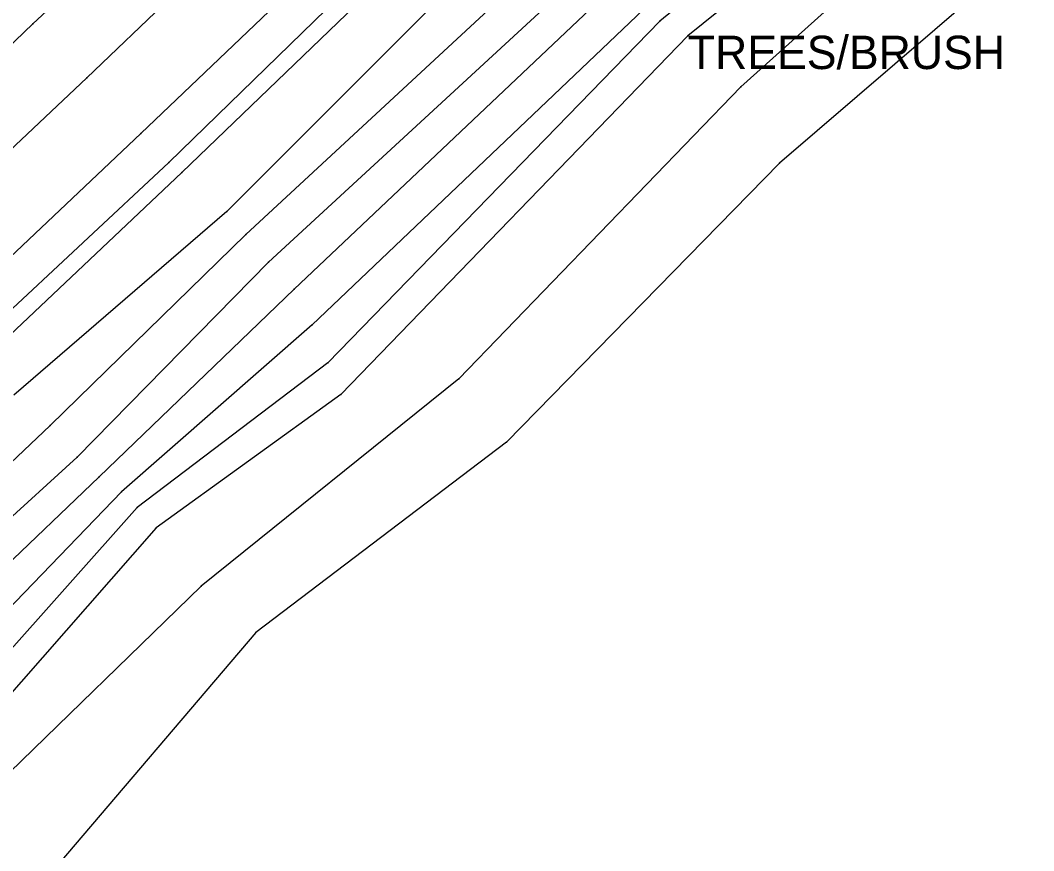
# Model space of a CAD drawing. Extents: x 1419505 to 1434054, y 1956910 to 1968644.
# Drawn here: x 1433096.2 to 1433248.1, y 1967528.1 to 1967652.5 of the extents above; entities that cross this region are included whole.
import ezdxf

# ---------------------------------------------------------------- set-up
doc = ezdxf.new("R2010")
doc.units = 0
for name, color, linetype in [('S_BREAKLINE', 7, 'Continuous'), ('S_DITCHLINE', 7, 'Continuous'), ('S_EDGE_PAVEMENT', 7, 'Continuous'), ('S_GRD_PT_SYM', 7, 'Continuous'), ('S_MSC_PT_SYM', 7, 'Continuous'), ('S_PAVEMENT_CROWN', 7, 'Continuous'), ('S_RDW_PT_SYM', 7, 'Continuous'), ('S_SHOULDER', 7, 'Continuous'), ('S_SURVEY_TEXT_ANNOT', 7, 'Continuous')]:
    doc.layers.add(name, color=color, linetype=linetype)

msp = doc.modelspace()

# ---------------------------------------------------------------- linework, layer by layer
at = {"layer": 'S_BREAKLINE'}
for p, q in [((1433237.466, 1967689.7414), (1433192.1081, 1967652.404)), ((1433240.4382, 1967685.8092), (1433196.2784, 1967650.1969)), ((1433243.4744, 1967677.9167), (1433204.2549, 1967642.5554)), ((1433171.1058, 1967667.798), (1433127.2029, 1967623.8692)), ((1433248.1367, 1967663.8488), (1433210.0143, 1967631.1257)), ((1433181.9155, 1967660.9316), (1433133.4173, 1967616.2637)), ((1433149.7154, 1967657.8894), (1433120.4495, 1967629.7296)), ((1433189.666, 1967654.1251), (1433139.9847, 1967606.8811)), ((1433192.1081, 1967652.404), (1433142.3009, 1967601.2007)), ((1433196.2784, 1967650.1969), (1433144.259, 1967596.4674)), ((1433204.2549, 1967642.5554), (1433161.9522, 1967598.8146)), ((1433210.0143, 1967631.1257), (1433169.1066, 1967589.325)), ((1433120.4495, 1967629.7296), (1433087.5864, 1967598.6646)), ((1433127.2029, 1967623.8692), (1433095.2489, 1967596.3484)), ((1433133.4173, 1967616.2637), (1433104.7495, 1967587.0378)), ((1433139.9847, 1967606.8811), (1433111.4209, 1967581.8535)), ((1433142.3009, 1967601.2007), (1433113.7661, 1967579.5273)), ((1433161.9522, 1967598.8146), (1433123.3167, 1967567.7156)), ((1433144.259, 1967596.4674), (1433116.5742, 1967576.4791)), ((1433169.1066, 1967589.325), (1433131.5102, 1967560.8001)), ((1433104.7495, 1967587.0378), (1433067.7001, 1967553.3456)), ((1433111.4209, 1967581.8535), (1433074.6585, 1967543.882)), ((1433113.7661, 1967579.5273), (1433077.6807, 1967539.1387)), ((1433116.5742, 1967576.4791), (1433083.5181, 1967538.7607)), ((1433123.3167, 1967567.7156), (1433086.3173, 1967531.7402)), ((1433131.5102, 1967560.8001), (1433097.145, 1967520.4595))]:
    msp.add_line(p, q, dxfattribs=at)
at = {"layer": 'S_DITCHLINE'}
for p, q in [((1433176.4281, 1967663.4087), (1433130.0451, 1967620.441)), ((1433185.4717, 1967657.8294), (1433137.2976, 1967612.2244)), ((1433130.0451, 1967620.441), (1433100.7072, 1967591.7851)), ((1433137.2976, 1967612.2244), (1433108.0647, 1967584.0886)), ((1433100.7072, 1967591.7851), (1433064.0308, 1967557.1709)), ((1433108.0647, 1967584.0886), (1433071.3583, 1967549.0393))]:
    msp.add_line(p, q, dxfattribs=at)
at = {"layer": 'S_EDGE_PAVEMENT'}
for p, q in [((1433128.596, 1967680.8119), (1433098.127, 1967651.974)), ((1433144.246, 1967664.1948), (1433114.3061, 1967635.5449)), ((1433098.127, 1967651.974), (1433065.963, 1967621.473)), ((1433114.3061, 1967635.5449), (1433081.59, 1967604.6389))]:
    msp.add_line(p, q, dxfattribs=at)
at = {"layer": 'S_GRD_PT_SYM'}
for points in [[(1433192.1081, 1967652.404), (1433192.1081, 1967652.454), (1433192.1081, 1967652.404), (1433192.0581, 1967652.404), (1433192.1081, 1967652.404), (1433192.1081, 1967652.354), (1433192.1081, 1967652.404), (1433192.1581, 1967652.404)], [(1433196.2784, 1967650.1969), (1433196.2784, 1967650.2469), (1433196.2784, 1967650.1969), (1433196.2284, 1967650.1969), (1433196.2784, 1967650.1969), (1433196.2784, 1967650.1469), (1433196.2784, 1967650.1969), (1433196.3284, 1967650.1969)], [(1433204.2549, 1967642.5554), (1433204.2549, 1967642.6054), (1433204.2549, 1967642.5554), (1433204.2049, 1967642.5554), (1433204.2549, 1967642.5554), (1433204.2549, 1967642.5054), (1433204.2549, 1967642.5554), (1433204.3049, 1967642.5554)], [(1433210.0143, 1967631.1257), (1433210.0143, 1967631.1757), (1433210.0143, 1967631.1257), (1433209.9643, 1967631.1257), (1433210.0143, 1967631.1257), (1433210.0143, 1967631.0757), (1433210.0143, 1967631.1257), (1433210.0643, 1967631.1257)], [(1433120.4495, 1967629.7296), (1433120.4495, 1967629.7796), (1433120.4495, 1967629.7296), (1433120.3995, 1967629.7296), (1433120.4495, 1967629.7296), (1433120.4495, 1967629.6796), (1433120.4495, 1967629.7296), (1433120.4995, 1967629.7296)], [(1433127.2029, 1967623.8692), (1433127.2029, 1967623.9192), (1433127.2029, 1967623.8692), (1433127.1529, 1967623.8692), (1433127.2029, 1967623.8692), (1433127.2029, 1967623.8192), (1433127.2029, 1967623.8692), (1433127.2529, 1967623.8692)], [(1433130.0451, 1967620.441), (1433130.0451, 1967620.491), (1433130.0451, 1967620.441), (1433129.9951, 1967620.441), (1433130.0451, 1967620.441), (1433130.0451, 1967620.391), (1433130.0451, 1967620.441), (1433130.0951, 1967620.441)], [(1433133.4173, 1967616.2637), (1433133.4173, 1967616.3137), (1433133.4173, 1967616.2637), (1433133.3673, 1967616.2637), (1433133.4173, 1967616.2637), (1433133.4173, 1967616.2137), (1433133.4173, 1967616.2637), (1433133.4673, 1967616.2637)], [(1433137.2976, 1967612.2244), (1433137.2976, 1967612.2744), (1433137.2976, 1967612.2244), (1433137.2476, 1967612.2244), (1433137.2976, 1967612.2244), (1433137.2976, 1967612.1744), (1433137.2976, 1967612.2244), (1433137.3476, 1967612.2244)], [(1433139.9847, 1967606.8811), (1433139.9847, 1967606.9311), (1433139.9847, 1967606.8811), (1433139.9347, 1967606.8811), (1433139.9847, 1967606.8811), (1433139.9847, 1967606.8311), (1433139.9847, 1967606.8811), (1433140.0347, 1967606.8811)], [(1433142.3009, 1967601.2007), (1433142.3009, 1967601.2507), (1433142.3009, 1967601.2007), (1433142.2509, 1967601.2007), (1433142.3009, 1967601.2007), (1433142.3009, 1967601.1507), (1433142.3009, 1967601.2007), (1433142.3509, 1967601.2007)], [(1433161.9522, 1967598.8146), (1433161.9522, 1967598.8646), (1433161.9522, 1967598.8146), (1433161.9022, 1967598.8146), (1433161.9522, 1967598.8146), (1433161.9522, 1967598.7646), (1433161.9522, 1967598.8146), (1433162.0022, 1967598.8146)], [(1433144.259, 1967596.4674), (1433144.259, 1967596.5174), (1433144.259, 1967596.4674), (1433144.209, 1967596.4674), (1433144.259, 1967596.4674), (1433144.259, 1967596.4174), (1433144.259, 1967596.4674), (1433144.309, 1967596.4674)], [(1433100.7072, 1967591.7851), (1433100.7072, 1967591.8351), (1433100.7072, 1967591.7851), (1433100.6572, 1967591.7851), (1433100.7072, 1967591.7851), (1433100.7072, 1967591.7351), (1433100.7072, 1967591.7851), (1433100.7572, 1967591.7851)], [(1433169.1066, 1967589.325), (1433169.1066, 1967589.375), (1433169.1066, 1967589.325), (1433169.0566, 1967589.325), (1433169.1066, 1967589.325), (1433169.1066, 1967589.275), (1433169.1066, 1967589.325), (1433169.1566, 1967589.325)], [(1433104.7495, 1967587.0378), (1433104.7495, 1967587.0878), (1433104.7495, 1967587.0378), (1433104.6995, 1967587.0378), (1433104.7495, 1967587.0378), (1433104.7495, 1967586.9878), (1433104.7495, 1967587.0378), (1433104.7995, 1967587.0378)], [(1433108.0647, 1967584.0886), (1433108.0647, 1967584.1386), (1433108.0647, 1967584.0886), (1433108.0147, 1967584.0886), (1433108.0647, 1967584.0886), (1433108.0647, 1967584.0386), (1433108.0647, 1967584.0886), (1433108.1147, 1967584.0886)], [(1433111.4209, 1967581.8535), (1433111.4209, 1967581.9035), (1433111.4209, 1967581.8535), (1433111.3709, 1967581.8535), (1433111.4209, 1967581.8535), (1433111.4209, 1967581.8035), (1433111.4209, 1967581.8535), (1433111.4709, 1967581.8535)], [(1433113.7661, 1967579.5273), (1433113.7661, 1967579.5773), (1433113.7661, 1967579.5273), (1433113.7161, 1967579.5273), (1433113.7661, 1967579.5273), (1433113.7661, 1967579.4773), (1433113.7661, 1967579.5273), (1433113.8161, 1967579.5273)], [(1433116.5742, 1967576.4791), (1433116.5742, 1967576.5291), (1433116.5742, 1967576.4791), (1433116.5242, 1967576.4791), (1433116.5742, 1967576.4791), (1433116.5742, 1967576.4291), (1433116.5742, 1967576.4791), (1433116.6242, 1967576.4791)], [(1433123.3167, 1967567.7156), (1433123.3167, 1967567.7656), (1433123.3167, 1967567.7156), (1433123.2667, 1967567.7156), (1433123.3167, 1967567.7156), (1433123.3167, 1967567.6656), (1433123.3167, 1967567.7156), (1433123.3667, 1967567.7156)], [(1433131.5102, 1967560.8001), (1433131.5102, 1967560.8501), (1433131.5102, 1967560.8001), (1433131.4602, 1967560.8001), (1433131.5102, 1967560.8001), (1433131.5102, 1967560.7501), (1433131.5102, 1967560.8001), (1433131.5602, 1967560.8001)]]:
    msp.add_lwpolyline(points, dxfattribs=at)
at = {"layer": 'S_MSC_PT_SYM'}
msp.add_lwpolyline([(1433196.2814, 1967650.2159), (1433196.2814, 1967650.2659), (1433196.2814, 1967650.2159), (1433196.2314, 1967650.2159), (1433196.2814, 1967650.2159), (1433196.2814, 1967650.1659), (1433196.2814, 1967650.2159), (1433196.3314, 1967650.2159)], dxfattribs=at)
at = {"layer": 'S_PAVEMENT_CROWN'}
for p, q in [((1433135.9385, 1967672.4723), (1433106.2166, 1967643.9145)), ((1433106.2166, 1967643.9145), (1433073.5875, 1967613.2275))]:
    msp.add_line(p, q, dxfattribs=at)
at = {"layer": 'S_RDW_PT_SYM'}
for points in [[(1433098.127, 1967651.974), (1433098.127, 1967652.024), (1433098.127, 1967651.974), (1433098.077, 1967651.974), (1433098.127, 1967651.974), (1433098.127, 1967651.924), (1433098.127, 1967651.974), (1433098.177, 1967651.974)], [(1433106.2166, 1967643.9145), (1433106.2166, 1967643.9645), (1433106.2166, 1967643.9145), (1433106.1666, 1967643.9145), (1433106.2166, 1967643.9145), (1433106.2166, 1967643.8645), (1433106.2166, 1967643.9145), (1433106.2666, 1967643.9145)], [(1433114.3061, 1967635.5449), (1433114.3061, 1967635.5949), (1433114.3061, 1967635.5449), (1433114.2561, 1967635.5449), (1433114.3061, 1967635.5449), (1433114.3061, 1967635.4949), (1433114.3061, 1967635.5449), (1433114.3561, 1967635.5449)], [(1433118.5024, 1967631.1967), (1433118.5024, 1967631.2467), (1433118.5024, 1967631.1967), (1433118.4524, 1967631.1967), (1433118.5024, 1967631.1967), (1433118.5024, 1967631.1467), (1433118.5024, 1967631.1967), (1433118.5524, 1967631.1967)]]:
    msp.add_lwpolyline(points, dxfattribs=at)
at = {"layer": 'S_SHOULDER'}
for p, q in [((1433148.0513, 1967660.0105), (1433118.5024, 1967631.1967)), ((1433118.5024, 1967631.1967), (1433085.7632, 1967600.7087))]:
    msp.add_line(p, q, dxfattribs=at)

# ---------------------------------------------------------------- texts
at = {"layer": 'S_SURVEY_TEXT_ANNOT'}
msp.add_text('TREES/BRUSH', height=5, dxfattribs=at).set_placement((1433196.2814, 1967645.2159))

doc.saveas('drawing.dxf')
